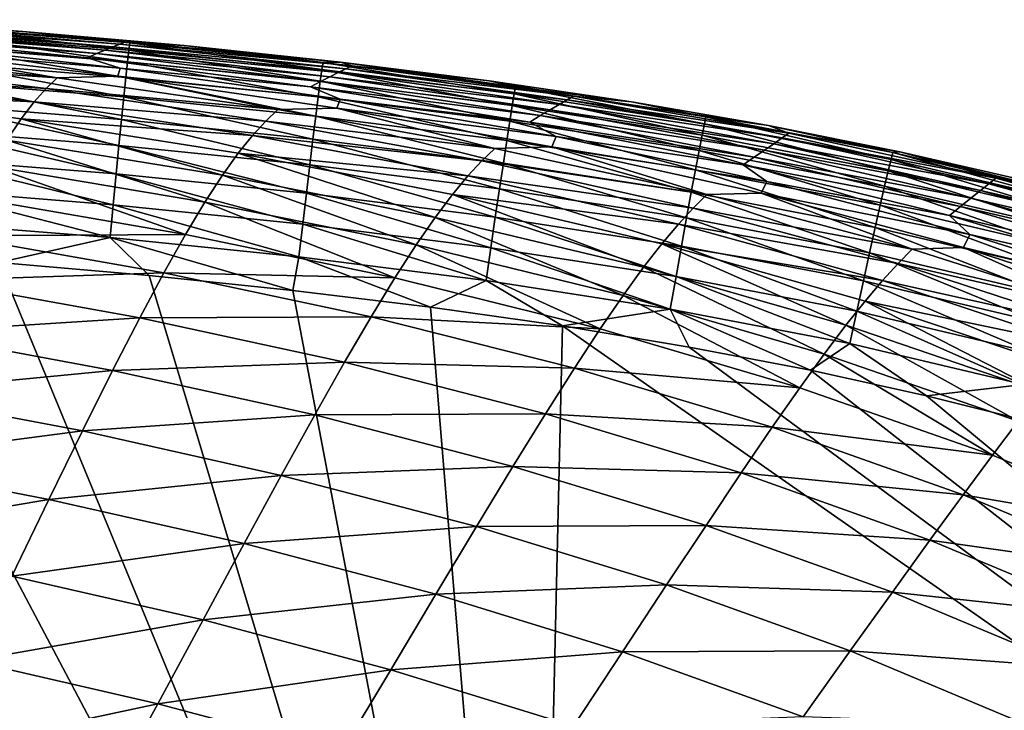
# Model space of a CAD drawing. Header units: metres. Extents: x -105 to 105, y -68 to 103.
# Tile 389 of 416: x 93 to 97, y 65 to 68. Entities that reach past the tile are written whole.
import ezdxf

# ---------------------------------------------------------------- set-up
doc = ezdxf.new("R2010")
doc.units = ezdxf.units.M
doc.layers.add('solid_FIT-BATH-150_SW0001_01', color=7, linetype='CONTINUOUS')

msp = doc.modelspace()

# ---------------------------------------------------------------- linework, layer by layer
at = {"layer": 'solid_FIT-BATH-150_SW0001_01'}
for points in [[(92.503098, 67.904037, 15.547454), (92.866714, 67.886986, 15.403625), (92.177414, 67.936684, 15.398466)], [(92.329185, 67.921181, 13.272648), (92.177414, 67.936684, 15.398466), (92.866714, 67.886986, 15.403625)], [(92.250542, 67.896873, 6.394997), (92.280685, 67.906342, 8.583758), (93.250069, 67.821022, 8.58987)], [(92.280685, 67.906342, 8.583758), (92.307381, 67.914459, 10.876024), (93.279762, 67.832573, 10.880679)], [(93.250069, 67.821022, 8.58987), (92.280685, 67.906342, 8.583758), (93.279762, 67.832573, 10.880679)], [(92.307381, 67.914459, 10.876024), (92.329185, 67.921181, 13.272648), (93.30397, 67.842178, 13.275769)], [(93.279762, 67.832573, 10.880679), (92.307381, 67.914459, 10.876024), (93.30397, 67.842178, 13.275769)], [(93.30397, 67.842178, 13.275769), (92.329185, 67.921181, 13.272648), (92.866714, 67.886986, 15.403625)], [(92.499634, 67.873428, 15.687794), (93.317413, 67.80748, 15.694158), (92.503098, 67.904037, 15.547454)], [(92.503098, 67.904037, 15.547454), (93.321518, 67.837944, 15.553744), (92.866714, 67.886986, 15.403625)], [(93.317413, 67.80748, 15.694158), (93.321518, 67.837944, 15.553744), (92.503098, 67.904037, 15.547454)], [(92.183014, 67.871201, 2.325687), (92.217804, 67.885468, 4.30913), (93.180084, 67.792442, 4.317556)], [(93.14135, 67.774208, 2.334873), (92.183014, 67.871201, 2.325687), (93.180084, 67.792442, 4.317556)], [(92.334763, 67.834969, 0.446029), (92.183014, 67.871201, 2.325687), (93.14135, 67.774208, 2.334873)], [(92.217804, 67.885468, 4.30913), (92.250542, 67.896873, 6.394997), (93.216522, 67.807777, 6.402386)], [(93.180084, 67.792442, 4.317556), (92.217804, 67.885468, 4.30913), (93.216522, 67.807777, 6.402386)], [(93.216522, 67.807777, 6.402386), (92.250542, 67.896873, 6.394997), (93.250069, 67.821022, 8.58987)], [(92.494881, 67.823929, 15.820045), (93.311684, 67.758148, 15.826485), (92.499634, 67.873428, 15.687794)], [(93.311684, 67.758148, 15.826485), (93.317413, 67.80748, 15.694158), (92.499634, 67.873428, 15.687794)], [(93.321518, 67.837944, 15.553744), (93.552917, 67.826622, 15.408901), (92.866714, 67.886986, 15.403625)], [(93.30397, 67.842178, 13.275769), (92.866714, 67.886986, 15.403625), (93.552917, 67.826622, 15.408901)], [(92.331612, 67.806656, -1.333909), (92.334763, 67.834969, 0.446029), (93.280434, 67.730103, 0.455613)], [(93.280434, 67.730103, 0.455613), (92.334763, 67.834969, 0.446029), (93.14135, 67.774208, 2.334873)], [(92.488976, 67.757057, 15.942674), (93.304466, 67.691437, 15.949192), (92.494881, 67.823929, 15.820045)], [(93.304466, 67.691437, 15.949192), (93.311684, 67.758148, 15.826485), (92.494881, 67.823929, 15.820045)], [(93.216522, 67.807777, 6.402386), (93.250069, 67.821022, 8.58987), (94.207039, 67.711922, 8.595783)], [(93.250069, 67.821022, 8.58987), (93.279762, 67.832573, 10.880679), (94.239159, 67.727371, 10.885212)], [(94.207039, 67.711922, 8.595783), (93.250069, 67.821022, 8.58987), (94.239159, 67.727371, 10.885212)], [(93.279762, 67.832573, 10.880679), (93.30397, 67.842178, 13.275769), (94.265305, 67.740234, 13.278863)], [(94.239159, 67.727371, 10.885212), (93.279762, 67.832573, 10.880679), (94.265305, 67.740234, 13.278863)], [(93.30397, 67.842178, 13.275769), (93.552917, 67.826622, 15.408901), (94.215858, 67.75634, 15.414175)], [(94.265305, 67.740234, 13.278863), (93.30397, 67.842178, 13.275769), (94.215858, 67.75634, 15.414175)], [(93.317413, 67.80748, 15.694158), (94.137428, 67.724274, 15.70082), (93.321518, 67.837944, 15.553744)], [(93.321518, 67.837944, 15.553744), (94.142273, 67.754547, 15.560319), (93.552917, 67.826622, 15.408901)], [(94.137428, 67.724274, 15.70082), (94.142273, 67.754547, 15.560319), (93.321518, 67.837944, 15.553744)], [(94.142273, 67.754547, 15.560319), (94.215858, 67.75634, 15.414175), (93.552917, 67.826622, 15.408901)], [(92.026077, 67.756508, -4.597645), (92.068367, 67.797676, -3.016112), (93.013535, 67.689392, -3.006423)], [(93.013535, 67.689392, -3.006423), (92.068367, 67.797676, -3.016112), (92.331612, 67.806656, -1.333909)], [(93.271439, 67.697159, -1.324132), (92.331612, 67.806656, -1.333909), (93.280434, 67.730103, 0.455613)], [(93.013535, 67.689392, -3.006423), (92.331612, 67.806656, -1.333909), (93.271439, 67.697159, -1.324132)], [(93.14135, 67.774208, 2.334873), (93.180084, 67.792442, 4.317556), (94.131256, 67.674629, 4.325783)], [(94.089287, 67.651894, 2.343948), (93.14135, 67.774208, 2.334873), (94.131256, 67.674629, 4.325783)], [(93.280434, 67.730103, 0.455613), (93.14135, 67.774208, 2.334873), (94.089287, 67.651894, 2.343948)], [(93.180084, 67.792442, 4.317556), (93.216522, 67.807777, 6.402386), (94.170723, 67.69442, 6.409547)], [(94.131256, 67.674629, 4.325783), (93.180084, 67.792442, 4.317556), (94.170723, 67.69442, 6.409547)], [(94.170723, 67.69442, 6.409547), (93.216522, 67.807777, 6.402386), (94.207039, 67.711922, 8.595783)], [(93.311684, 67.758148, 15.826485), (94.130524, 67.675148, 15.833239), (93.317413, 67.80748, 15.694158)], [(94.130524, 67.675148, 15.833239), (94.137428, 67.724274, 15.70082), (93.317413, 67.80748, 15.694158)], [(91.98056, 67.702759, -6.083348), (92.026077, 67.756508, -4.597645), (92.966232, 67.644783, -4.588316)], [(92.966232, 67.644783, -4.588316), (92.026077, 67.756508, -4.597645), (93.013535, 67.689392, -3.006423)], [(92.482033, 67.674309, 16.054148), (93.295906, 67.608864, 16.060745), (92.488976, 67.757057, 15.942674)], [(93.295906, 67.608864, 16.060745), (93.304466, 67.691437, 15.949192), (92.488976, 67.757057, 15.942674)], [(93.304466, 67.691437, 15.949192), (94.121742, 67.608665, 15.956038), (93.311684, 67.758148, 15.826485)], [(94.121742, 67.608665, 15.956038), (94.130524, 67.675148, 15.833239), (93.311684, 67.758148, 15.826485)], [(94.137428, 67.724274, 15.70082), (94.954041, 67.621002, 15.707792), (94.142273, 67.754547, 15.560319)], [(94.142273, 67.754547, 15.560319), (94.959763, 67.651039, 15.567188), (94.215858, 67.75634, 15.414175)], [(94.954041, 67.621002, 15.707792), (94.959763, 67.651039, 15.567188), (94.142273, 67.754547, 15.560319)], [(94.959763, 67.651039, 15.567188), (94.846962, 67.676804, 15.419385), (94.215858, 67.75634, 15.414175)], [(94.265305, 67.740234, 13.278863), (94.215858, 67.75634, 15.414175), (94.846962, 67.676804, 15.419385)], [(94.239159, 67.727371, 10.885212), (94.265305, 67.740234, 13.278863), (95.206161, 67.612015, 13.281913)], [(95.206161, 67.612015, 13.281913), (94.265305, 67.740234, 13.278863), (94.846962, 67.676804, 15.419385)], [(91.931145, 67.633644, -7.475783), (91.98056, 67.702759, -6.083348), (92.915237, 67.58773, -6.074562)], [(92.915237, 67.58773, -6.074562), (91.98056, 67.702759, -6.083348), (92.966232, 67.644783, -4.588316)], [(92.966232, 67.644783, -4.588316), (93.013535, 67.689392, -3.006423), (93.950424, 67.554298, -2.996291)], [(93.950424, 67.554298, -2.996291), (93.013535, 67.689392, -3.006423), (93.271439, 67.697159, -1.324132)], [(93.271439, 67.697159, -1.324132), (93.280434, 67.730103, 0.455613), (94.215256, 67.599266, 0.465214)], [(94.200912, 67.561195, -1.314157), (93.271439, 67.697159, -1.324132), (94.215256, 67.599266, 0.465214)], [(93.950424, 67.554298, -2.996291), (93.271439, 67.697159, -1.324132), (94.200912, 67.561195, -1.314157)], [(94.215256, 67.599266, 0.465214), (93.280434, 67.730103, 0.455613), (94.089287, 67.651894, 2.343948)], [(93.295906, 67.608864, 16.060745), (94.111267, 67.526329, 16.06768), (93.304466, 67.691437, 15.949192)], [(94.111267, 67.526329, 16.06768), (94.121742, 67.608665, 15.956038), (93.304466, 67.691437, 15.949192)], [(94.130524, 67.675148, 15.833239), (94.945755, 67.572151, 15.840316), (94.137428, 67.724274, 15.70082)], [(94.131256, 67.674629, 4.325783), (94.170723, 67.69442, 6.409547), (95.106194, 67.553719, 6.416446)], [(94.945755, 67.572151, 15.840316), (94.954041, 67.621002, 15.707792), (94.137428, 67.724274, 15.70082)], [(94.170723, 67.69442, 6.409547), (94.207039, 67.711922, 8.595783), (95.144615, 67.575897, 8.601471)], [(95.106194, 67.553719, 6.416446), (94.170723, 67.69442, 6.409547), (95.144615, 67.575897, 8.601471)], [(94.207039, 67.711922, 8.595783), (94.239159, 67.727371, 10.885212), (95.178574, 67.595596, 10.889602)], [(95.144615, 67.575897, 8.601471), (94.207039, 67.711922, 8.595783), (95.178574, 67.595596, 10.889602)], [(95.178574, 67.595596, 10.889602), (94.239159, 67.727371, 10.885212), (95.206161, 67.612015, 13.281913)], [(92.474182, 67.577194, 16.152937), (93.286171, 67.511925, 16.159609), (92.482033, 67.674309, 16.054148)], [(93.286171, 67.511925, 16.159609), (93.295906, 67.608864, 16.060745), (92.482033, 67.674309, 16.054148)], [(94.089287, 67.651894, 2.343948), (94.131256, 67.674629, 4.325783), (95.064423, 67.529053, 4.333766)], [(95.019958, 67.501381, 2.352854), (94.089287, 67.651894, 2.343948), (95.064423, 67.529053, 4.333766)], [(94.215256, 67.599266, 0.465214), (94.089287, 67.651894, 2.343948), (95.019958, 67.501381, 2.352854)], [(94.121742, 67.608665, 15.956038), (94.93512, 67.505966, 15.963221), (94.130524, 67.675148, 15.833239)], [(94.93512, 67.505966, 15.963221), (94.945755, 67.572151, 15.840316), (94.130524, 67.675148, 15.833239)], [(95.064423, 67.529053, 4.333766), (94.131256, 67.674629, 4.325783), (95.106194, 67.553719, 6.416446)], [(94.959763, 67.651039, 15.567188), (95.452011, 67.587196, 15.424581), (94.846962, 67.676804, 15.419385)], [(95.206161, 67.612015, 13.281913), (94.846962, 67.676804, 15.419385), (95.452011, 67.587196, 15.424581)], [(94.954041, 67.621002, 15.707792), (95.761536, 67.494774, 15.715088), (94.959763, 67.651039, 15.567188)], [(94.959763, 67.651039, 15.567188), (95.76828, 67.524506, 15.574368), (95.452011, 67.587196, 15.424581)], [(95.761536, 67.494774, 15.715088), (95.76828, 67.524506, 15.574368), (94.959763, 67.651039, 15.567188)], [(92.859734, 67.515434, -7.467664), (91.931145, 67.633644, -7.475783), (92.915237, 67.58773, -6.074562)], [(92.798927, 67.42511, -8.770124), (91.931145, 67.633644, -7.475783), (92.859734, 67.515434, -7.467664)], [(92.915237, 67.58773, -6.074562), (92.966232, 67.644783, -4.588316), (93.898804, 67.505836, -4.578286)], [(93.898804, 67.505836, -4.578286), (92.966232, 67.644783, -4.588316), (93.950424, 67.554298, -2.996291)], [(93.286171, 67.511925, 16.159609), (94.099289, 67.429642, 16.16663), (93.295906, 67.608864, 16.060745)], [(94.099289, 67.429642, 16.16663), (94.111267, 67.526329, 16.06768), (93.295906, 67.608864, 16.060745)], [(94.111267, 67.526329, 16.06768), (94.922379, 67.423965, 16.074965), (94.121742, 67.608665, 15.956038)], [(94.922379, 67.423965, 16.074965), (94.93512, 67.505966, 15.963221), (94.121742, 67.608665, 15.956038)], [(94.945755, 67.572151, 15.840316), (95.751617, 67.446274, 15.847732), (94.954041, 67.621002, 15.707792)], [(95.751617, 67.446274, 15.847732), (95.761536, 67.494774, 15.715088), (94.954041, 67.621002, 15.707792)], [(95.178574, 67.595596, 10.889602), (95.206161, 67.612015, 13.281913), (96.119591, 67.454178, 13.284899)], [(95.206161, 67.612015, 13.281913), (95.452011, 67.587196, 15.424581), (96.03331, 67.486893, 15.429796)], [(96.119591, 67.454178, 13.284899), (95.206161, 67.612015, 13.281913), (96.03331, 67.486893, 15.429796)], [(92.46553, 67.467209, 16.237509), (93.275398, 67.402115, 16.244249), (92.474182, 67.577194, 16.152937)], [(93.275398, 67.402115, 16.244249), (93.286171, 67.511925, 16.159609), (92.474182, 67.577194, 16.152937)], [(92.859734, 67.515434, -7.467664), (92.915237, 67.58773, -6.074562), (93.842972, 67.445152, -6.064773)], [(93.842972, 67.445152, -6.064773), (92.915237, 67.58773, -6.074562), (93.898804, 67.505836, -4.578286)], [(94.200912, 67.561195, -1.314157), (94.215256, 67.599266, 0.465214), (95.132622, 67.439728, 0.474767)], [(95.132622, 67.439728, 0.474767), (94.215256, 67.599266, 0.465214), (95.019958, 67.501381, 2.352854)], [(94.93512, 67.505966, 15.963221), (95.738808, 67.380508, 15.970754), (94.945755, 67.572151, 15.840316)], [(95.738808, 67.380508, 15.970754), (95.751617, 67.446274, 15.847732), (94.945755, 67.572151, 15.840316)], [(95.106194, 67.553719, 6.416446), (95.144615, 67.575897, 8.601471), (96.055908, 67.409775, 8.606907)], [(95.144615, 67.575897, 8.601471), (95.178574, 67.595596, 10.889602), (96.091072, 67.43399, 10.893826)], [(96.055908, 67.409775, 8.606907), (95.144615, 67.575897, 8.601471), (96.091072, 67.43399, 10.893826)], [(96.091072, 67.43399, 10.893826), (95.178574, 67.595596, 10.889602), (96.119591, 67.454178, 13.284899)], [(95.76828, 67.524506, 15.574368), (96.03331, 67.486893, 15.429796), (95.452011, 67.587196, 15.424581)], [(93.898804, 67.505836, -4.578286), (93.950424, 67.554298, -2.996291), (94.872307, 67.389786, -2.985803)], [(94.872307, 67.389786, -2.985803), (93.950424, 67.554298, -2.996291), (94.200912, 67.561195, -1.314157)], [(94.099289, 67.429642, 16.16663), (94.907745, 67.327629, 16.174009), (94.111267, 67.526329, 16.06768)], [(94.907745, 67.327629, 16.174009), (94.922379, 67.423965, 16.074965), (94.111267, 67.526329, 16.06768)], [(95.113487, 67.396133, -1.304061), (94.200912, 67.561195, -1.314157), (95.132622, 67.439728, 0.474767)], [(94.872307, 67.389786, -2.985803), (94.200912, 67.561195, -1.314157), (95.113487, 67.396133, -1.304061)], [(95.019958, 67.501381, 2.352854), (95.064423, 67.529053, 4.333766), (95.972771, 67.352745, 4.341461)], [(95.064423, 67.529053, 4.333766), (95.106194, 67.553719, 6.416446), (96.01609, 67.382629, 6.423048)], [(95.972771, 67.352745, 4.341461), (95.064423, 67.529053, 4.333766), (96.01609, 67.382629, 6.423048)], [(96.01609, 67.382629, 6.423048), (95.106194, 67.553719, 6.416446), (96.055908, 67.409775, 8.606907)], [(95.761536, 67.494774, 15.715088), (96.553902, 67.342468, 15.722724), (95.76828, 67.524506, 15.574368)], [(95.76828, 67.524506, 15.574368), (96.561844, 67.371819, 15.581873), (96.03331, 67.486893, 15.429796)], [(96.553902, 67.342468, 15.722724), (96.561844, 67.371819, 15.581873), (95.76828, 67.524506, 15.574368)], [(93.714928, 67.275925, -8.760986), (92.798927, 67.42511, -8.770124), (92.859734, 67.515434, -7.467664)], [(93.78199, 67.369453, -7.458193), (92.859734, 67.515434, -7.467664), (93.842972, 67.445152, -6.064773)], [(93.714928, 67.275925, -8.760986), (92.859734, 67.515434, -7.467664), (93.78199, 67.369453, -7.458193)], [(93.275398, 67.402115, 16.244249), (94.085999, 67.320091, 16.251347), (93.286171, 67.511925, 16.159609)], [(94.085999, 67.320091, 16.251347), (94.099289, 67.429642, 16.16663), (93.286171, 67.511925, 16.159609)], [(93.842972, 67.445152, -6.064773), (93.898804, 67.505836, -4.578286), (94.817078, 67.337151, -4.567643)], [(94.817078, 67.337151, -4.567643), (93.898804, 67.505836, -4.578286), (94.872307, 67.389786, -2.985803)], [(94.922379, 67.423965, 16.074965), (95.723373, 67.298958, 16.082611), (94.93512, 67.505966, 15.963221)], [(95.723373, 67.298958, 16.082611), (95.738808, 67.380508, 15.970754), (94.93512, 67.505966, 15.963221)], [(95.926598, 67.319801, 2.361535), (95.019958, 67.501381, 2.352854), (95.972771, 67.352745, 4.341461)], [(95.132622, 67.439728, 0.474767), (95.019958, 67.501381, 2.352854), (95.926598, 67.319801, 2.361535)], [(95.751617, 67.446274, 15.847732), (96.542076, 67.294456, 15.855499), (95.761536, 67.494774, 15.715088)], [(96.542076, 67.294456, 15.855499), (96.553902, 67.342468, 15.722724), (95.761536, 67.494774, 15.715088)], [(96.561844, 67.371819, 15.581873), (96.590744, 67.375572, 15.435036), (96.03331, 67.486893, 15.429796)], [(96.119591, 67.454178, 13.284899), (96.03331, 67.486893, 15.429796), (96.590744, 67.375572, 15.435036)], [(92.456207, 67.345863, 16.30633), (93.263748, 67.280952, 16.313131), (92.46553, 67.467209, 16.237509)], [(93.263748, 67.280952, 16.313131), (93.275398, 67.402115, 16.244249), (92.46553, 67.467209, 16.237509)], [(93.78199, 67.369453, -7.458193), (93.842972, 67.445152, -6.064773), (94.757095, 67.272583, -6.054076)], [(94.757095, 67.272583, -6.054076), (93.842972, 67.445152, -6.064773), (94.817078, 67.337151, -4.567643)], [(95.113487, 67.396133, -1.304061), (95.132622, 67.439728, 0.474767), (96.025925, 67.248779, 0.484204)], [(96.025925, 67.248779, 0.484204), (95.132622, 67.439728, 0.474767), (95.926598, 67.319801, 2.361535)], [(95.738808, 67.380508, 15.970754), (96.526711, 67.229263, 15.97865), (95.751617, 67.446274, 15.847732)], [(96.526711, 67.229263, 15.97865), (96.542076, 67.294456, 15.855499), (95.751617, 67.446274, 15.847732)], [(96.091072, 67.43399, 10.893826), (96.119591, 67.454178, 13.284899), (96.998665, 67.26339, 13.287804)], [(96.998665, 67.26339, 13.287804), (96.119591, 67.454178, 13.284899), (96.590744, 67.375572, 15.435036)], [(93.640793, 67.161789, -9.975582), (92.731972, 67.313957, -9.984434), (92.798927, 67.42511, -8.770124)], [(93.640793, 67.161789, -9.975582), (92.798927, 67.42511, -8.770124), (93.714928, 67.275925, -8.760986)], [(93.263748, 67.280952, 16.313131), (94.071564, 67.199196, 16.320297), (93.275398, 67.402115, 16.244249)], [(94.071564, 67.199196, 16.320297), (94.085999, 67.320091, 16.251347), (93.275398, 67.402115, 16.244249)], [(94.085999, 67.320091, 16.251347), (94.891449, 67.21846, 16.258812), (94.099289, 67.429642, 16.16663)], [(94.891449, 67.21846, 16.258812), (94.907745, 67.327629, 16.174009), (94.099289, 67.429642, 16.16663)], [(94.907745, 67.327629, 16.174009), (95.705605, 67.203125, 16.181757), (94.922379, 67.423965, 16.074965)], [(95.705605, 67.203125, 16.181757), (95.723373, 67.298958, 16.082611), (94.922379, 67.423965, 16.074965)], [(96.01609, 67.382629, 6.423048), (96.055908, 67.409775, 8.606907), (96.934036, 67.210388, 8.612066)], [(96.055908, 67.409775, 8.606907), (96.091072, 67.43399, 10.893826), (96.969749, 67.239296, 10.897865)], [(96.934036, 67.210388, 8.612066), (96.055908, 67.409775, 8.606907), (96.969749, 67.239296, 10.897865)], [(96.969749, 67.239296, 10.897865), (96.091072, 67.43399, 10.893826), (96.998665, 67.26339, 13.287804)], [(94.618576, 67.09655, -8.750216), (93.714928, 67.275925, -8.760986), (93.78199, 67.369453, -7.458193)], [(94.691284, 67.193314, -7.447475), (93.78199, 67.369453, -7.458193), (94.757095, 67.272583, -6.054076)], [(94.618576, 67.09655, -8.750216), (93.78199, 67.369453, -7.458193), (94.691284, 67.193314, -7.447475)], [(94.817078, 67.337151, -4.567643), (94.872307, 67.389786, -2.985803), (95.772499, 67.193245, -2.975042)], [(95.772499, 67.193245, -2.975042), (94.872307, 67.389786, -2.985803), (95.113487, 67.396133, -1.304061)], [(96.002647, 67.199356, -1.293918), (95.113487, 67.396133, -1.304061), (96.025925, 67.248779, 0.484204)], [(95.772499, 67.193245, -2.975042), (95.113487, 67.396133, -1.304061), (96.002647, 67.199356, -1.293918)], [(95.723373, 67.298958, 16.082611), (96.508133, 67.148369, 16.090628), (95.738808, 67.380508, 15.970754)], [(96.508133, 67.148369, 16.090628), (96.526711, 67.229263, 15.97865), (95.738808, 67.380508, 15.970754)], [(95.972771, 67.352745, 4.341461), (96.01609, 67.382629, 6.423048), (96.893562, 67.178062, 6.429319)], [(96.893562, 67.178062, 6.429319), (96.01609, 67.382629, 6.423048), (96.934036, 67.210388, 8.612066)], [(96.553902, 67.342468, 15.722724), (97.325256, 67.160934, 15.730721), (96.561844, 67.371819, 15.581873)], [(96.561844, 67.371819, 15.581873), (97.334587, 67.189789, 15.589726), (96.590744, 67.375572, 15.435036)], [(97.325256, 67.160934, 15.730721), (97.334587, 67.189789, 15.589726), (96.561844, 67.371819, 15.581873)], [(97.334587, 67.189789, 15.589726), (97.12252, 67.253349, 15.440289), (96.590744, 67.375572, 15.435036)], [(96.998665, 67.26339, 13.287804), (96.590744, 67.375572, 15.435036), (97.12252, 67.253349, 15.440289)], [(92.446335, 67.214668, 16.357868), (93.251366, 67.149925, 16.364721), (92.456207, 67.345863, 16.30633)], [(93.251366, 67.149925, 16.364721), (93.263748, 67.280952, 16.313131), (92.456207, 67.345863, 16.30633)], [(93.558388, 67.024376, -11.104373), (92.657806, 67.17926, -11.113031), (92.731972, 67.313957, -9.984434)], [(93.558388, 67.024376, -11.104373), (92.731972, 67.313957, -9.984434), (93.640793, 67.161789, -9.975582)], [(94.071564, 67.199196, 16.320297), (94.873726, 67.097954, 16.327833), (94.085999, 67.320091, 16.251347)], [(94.873726, 67.097954, 16.327833), (94.891449, 67.21846, 16.258812), (94.085999, 67.320091, 16.251347)], [(94.757095, 67.272583, -6.054076), (94.817078, 67.337151, -4.567643), (95.714401, 67.136185, -4.556479)], [(95.714401, 67.136185, -4.556479), (94.817078, 67.337151, -4.567643), (95.772499, 67.193245, -2.975042)], [(94.891449, 67.21846, 16.258812), (95.685776, 67.09449, 16.266651), (94.907745, 67.327629, 16.174009)], [(95.685776, 67.09449, 16.266651), (95.705605, 67.203125, 16.181757), (94.907745, 67.327629, 16.174009)], [(95.926598, 67.319801, 2.361535), (95.972771, 67.352745, 4.341461), (96.84948, 67.142738, 4.348823)], [(96.802414, 67.104279, 2.369936), (95.926598, 67.319801, 2.361535), (96.84948, 67.142738, 4.348823)], [(96.025925, 67.248779, 0.484204), (95.926598, 67.319801, 2.361535), (96.802414, 67.104279, 2.369936)], [(96.84948, 67.142738, 4.348823), (95.972771, 67.352745, 4.341461), (96.893562, 67.178062, 6.429319)], [(96.542076, 67.294456, 15.855499), (97.311226, 67.113571, 15.863638), (96.553902, 67.342468, 15.722724)], [(97.311226, 67.113571, 15.863638), (97.325256, 67.160934, 15.730721), (96.553902, 67.342468, 15.722724)], [(93.251366, 67.149925, 16.364721), (94.05619, 67.068443, 16.371941), (93.263748, 67.280952, 16.313131)], [(94.05619, 67.068443, 16.371941), (94.071564, 67.199196, 16.320297), (93.263748, 67.280952, 16.313131)], [(94.537834, 66.979538, -9.964668), (93.640793, 67.161789, -9.975582), (93.714928, 67.275925, -8.760986)], [(94.537834, 66.979538, -9.964668), (93.714928, 67.275925, -8.760986), (94.618576, 67.09655, -8.750216)], [(94.691284, 67.193314, -7.447475), (94.757095, 67.272583, -6.054076), (95.650993, 67.067574, -6.042569)], [(95.650993, 67.067574, -6.042569), (94.757095, 67.272583, -6.054076), (95.714401, 67.136185, -4.556479)], [(95.705605, 67.203125, 16.181757), (96.486679, 67.053253, 16.189884), (95.723373, 67.298958, 16.082611)], [(96.486679, 67.053253, 16.189884), (96.508133, 67.148369, 16.090628), (95.723373, 67.298958, 16.082611)], [(96.526711, 67.229263, 15.97865), (97.292877, 67.049171, 15.986925), (96.542076, 67.294456, 15.855499)], [(97.292877, 67.049171, 15.986925), (97.311226, 67.113571, 15.863638), (96.542076, 67.294456, 15.855499)], [(96.002647, 67.199356, -1.293918), (96.025925, 67.248779, 0.484204), (96.888611, 67.023705, 0.49346)], [(96.888611, 67.023705, 0.49346), (96.025925, 67.248779, 0.484204), (96.802414, 67.104279, 2.369936)], [(96.934036, 67.210388, 8.612066), (96.969749, 67.239296, 10.897865), (97.808754, 67.008408, 10.901702)], [(96.969749, 67.239296, 10.897865), (96.998665, 67.26339, 13.287804), (97.837524, 67.036453, 13.290612)], [(97.808754, 67.008408, 10.901702), (96.969749, 67.239296, 10.897865), (97.837524, 67.036453, 13.290612)], [(96.998665, 67.26339, 13.287804), (97.12252, 67.253349, 15.440289), (97.628891, 67.120178, 15.44556)], [(97.837524, 67.036453, 13.290612), (96.998665, 67.26339, 13.287804), (97.628891, 67.120178, 15.44556)], [(92.446335, 67.214668, 16.357868), (92.436028, 67.075111, 16.390593), (93.238396, 67.010551, 16.397484)], [(92.446335, 67.214668, 16.357868), (93.238396, 67.010551, 16.397484), (93.251366, 67.149925, 16.364721)], [(94.05619, 67.068443, 16.371941), (94.854797, 66.967606, 16.379532), (94.071564, 67.199196, 16.320297)], [(94.854797, 66.967606, 16.379532), (94.873726, 67.097954, 16.327833), (94.071564, 67.199196, 16.320297)], [(95.503342, 66.884705, -8.73794), (94.618576, 67.09655, -8.750216), (94.691284, 67.193314, -7.447475)], [(95.581047, 66.984657, -7.43562), (94.691284, 67.193314, -7.447475), (95.650993, 67.067574, -6.042569)], [(95.503342, 66.884705, -8.73794), (94.691284, 67.193314, -7.447475), (95.581047, 66.984657, -7.43562)], [(94.873726, 67.097954, 16.327833), (95.664154, 66.974548, 16.335747), (94.891449, 67.21846, 16.258812)], [(95.664154, 66.974548, 16.335747), (95.685776, 67.09449, 16.266651), (94.891449, 67.21846, 16.258812)], [(95.685776, 67.09449, 16.266651), (96.462685, 66.945404, 16.27487), (95.705605, 67.203125, 16.181757)], [(96.462685, 66.945404, 16.27487), (96.486679, 67.053253, 16.189884), (95.705605, 67.203125, 16.181757)], [(95.714401, 67.136185, -4.556479), (95.772499, 67.193245, -2.975042), (96.644325, 66.962067, -2.964094)], [(96.644325, 66.962067, -2.964094), (95.772499, 67.193245, -2.975042), (96.002647, 67.199356, -1.293918)], [(96.861877, 66.968262, -1.283807), (96.002647, 67.199356, -1.293918), (96.888611, 67.023705, 0.49346)], [(96.644325, 66.962067, -2.964094), (96.002647, 67.199356, -1.293918), (96.861877, 66.968262, -1.283807)], [(96.508133, 67.148369, 16.090628), (97.27063, 66.969193, 16.09903), (96.526711, 67.229263, 15.97865)], [(97.27063, 66.969193, 16.09903), (97.292877, 67.049171, 15.986925), (96.526711, 67.229263, 15.97865)], [(96.893562, 67.178062, 6.429319), (96.934036, 67.210388, 8.612066), (97.773155, 66.974739, 8.616927)], [(97.773155, 66.974739, 8.616927), (96.934036, 67.210388, 8.612066), (97.808754, 67.008408, 10.901702)], [(92.575294, 67.018295, -12.158342), (92.657806, 67.17926, -11.113031), (93.558388, 67.024376, -11.104373)], [(93.251366, 67.149925, 16.364721), (93.238396, 67.010551, 16.397484), (94.040054, 66.929344, 16.404739)], [(93.251366, 67.149925, 16.364721), (94.040054, 66.929344, 16.404739), (94.05619, 67.068443, 16.371941)], [(94.447708, 66.839653, -11.093192), (93.558388, 67.024376, -11.104373), (93.640793, 67.161789, -9.975582)], [(94.447708, 66.839653, -11.093192), (93.640793, 67.161789, -9.975582), (94.537834, 66.979538, -9.964668)], [(96.486679, 67.053253, 16.189884), (97.244881, 66.875107, 16.198397), (96.508133, 67.148369, 16.090628)], [(97.244881, 66.875107, 16.198397), (97.27063, 66.969193, 16.09903), (96.508133, 67.148369, 16.090628)], [(96.84948, 67.142738, 4.348823), (96.893562, 67.178062, 6.429319), (97.732765, 66.937141, 6.435234)], [(97.732765, 66.937141, 6.435234), (96.893562, 67.178062, 6.429319), (97.773155, 66.974739, 8.616927)], [(95.650993, 67.067574, -6.042569), (95.714401, 67.136185, -4.556479), (96.584137, 66.900421, -4.544886)], [(96.584137, 66.900421, -4.544886), (95.714401, 67.136185, -4.556479), (96.644325, 66.962067, -2.964094)], [(96.802414, 67.104279, 2.369936), (96.84948, 67.142738, 4.348823), (97.688721, 66.896255, 4.355815)], [(97.641594, 66.852135, 2.378008), (96.802414, 67.104279, 2.369936), (97.688721, 66.896255, 4.355815)], [(96.888611, 67.023705, 0.49346), (96.802414, 67.104279, 2.369936), (97.641594, 66.852135, 2.378008)], [(97.688721, 66.896255, 4.355815), (96.84948, 67.142738, 4.348823), (97.732765, 66.937141, 6.435234)], [(87.417076, 61.410976, 16.429522), (95.036903, 61.398209, 16.499418), (87.791061, 67.090935, 16.36808)], [(95.036903, 61.398209, 16.499418), (88.483688, 67.083801, 16.372845), (87.791061, 67.090935, 16.36808)], [(95.036903, 61.398209, 16.499418), (89.193069, 67.070999, 16.377872), (88.483688, 67.083801, 16.372845)], [(95.036903, 61.398209, 16.499418), (89.925262, 67.0513, 16.38323), (89.193069, 67.070999, 16.377872)], [(93.238396, 67.010551, 16.397484), (92.436028, 67.075111, 16.390593), (92.765099, 66.905388, 16.405838)], [(94.05619, 67.068443, 16.371941), (94.040054, 66.929344, 16.404739), (94.834885, 66.828911, 16.412367)], [(94.05619, 67.068443, 16.371941), (94.834885, 66.828911, 16.412367), (94.854797, 66.967606, 16.379532)], [(95.416611, 66.764992, -9.951841), (94.537834, 66.979538, -9.964668), (94.618576, 67.09655, -8.750216)], [(95.416611, 66.764992, -9.951841), (94.618576, 67.09655, -8.750216), (95.503342, 66.884705, -8.73794)], [(94.854797, 66.967606, 16.379532), (95.641022, 66.844788, 16.387499), (94.873726, 67.097954, 16.327833)], [(95.641022, 66.844788, 16.387499), (95.664154, 66.974548, 16.335747), (94.873726, 67.097954, 16.327833)], [(95.581047, 66.984657, -7.43562), (95.650993, 67.067574, -6.042569), (96.518059, 66.827675, -6.030351)], [(96.518059, 66.827675, -6.030351), (95.650993, 67.067574, -6.042569), (96.584137, 66.900421, -4.544886)], [(95.664154, 66.974548, 16.335747), (96.436485, 66.826302, 16.34404), (95.685776, 67.09449, 16.266651)], [(96.436485, 66.826302, 16.34404), (96.462685, 66.945404, 16.27487), (95.685776, 67.09449, 16.266651)], [(95.036903, 61.398209, 16.499418), (90.677856, 67.025764, 16.388901), (89.925262, 67.0513, 16.38323)], [(95.036903, 61.398209, 16.499418), (91.410355, 66.993103, 16.394621), (90.677856, 67.025764, 16.388901)], [(93.466431, 66.861015, -12.149741), (92.575294, 67.018295, -12.158342), (93.558388, 67.024376, -11.104373)], [(93.466431, 66.861015, -12.149741), (93.558388, 67.024376, -11.104373), (94.447708, 66.839653, -11.093192)], [(96.462685, 66.945404, 16.27487), (97.216034, 66.768387, 16.283476), (96.486679, 67.053253, 16.189884)], [(97.216034, 66.768387, 16.283476), (97.244881, 66.875107, 16.198397), (96.486679, 67.053253, 16.189884)], [(96.861877, 66.968262, -1.283807), (96.888611, 67.023705, 0.49346), (97.715317, 66.762077, 0.502477)], [(97.715317, 66.762077, 0.502477), (96.888611, 67.023705, 0.49346), (97.641594, 66.852135, 2.378008)], [(95.036903, 61.398209, 16.499418), (92.100853, 66.952835, 16.400232), (91.410355, 66.993103, 16.394621)], [(92.483307, 66.828362, -13.122793), (92.575294, 67.018295, -12.158342), (93.466431, 66.861015, -12.149741)], [(93.238396, 67.010551, 16.397484), (92.765099, 66.905388, 16.405838), (93.403191, 66.850029, 16.411446)], [(93.238396, 67.010551, 16.397484), (93.403191, 66.850029, 16.411446), (94.014114, 66.786552, 16.417046)], [(94.040054, 66.929344, 16.404739), (93.238396, 67.010551, 16.397484), (94.014114, 66.786552, 16.417046)], [(95.319344, 66.622986, -11.079668), (94.447708, 66.839653, -11.093192), (94.537834, 66.979538, -9.964668)], [(95.319344, 66.622986, -11.079668), (94.537834, 66.979538, -9.964668), (95.416611, 66.764992, -9.951841)], [(96.362709, 66.6381, -8.724279), (95.503342, 66.884705, -8.73794), (95.581047, 66.984657, -7.43562)], [(96.444702, 66.741127, -7.422735), (95.581047, 66.984657, -7.43562), (96.518059, 66.827675, -6.030351)], [(96.362709, 66.6381, -8.724279), (95.581047, 66.984657, -7.43562), (96.444702, 66.741127, -7.422735)], [(95.036903, 61.398209, 16.499418), (92.765099, 66.905388, 16.405838), (92.100853, 66.952835, 16.400232)], [(94.854797, 66.967606, 16.379532), (94.834885, 66.828911, 16.412367), (95.616646, 66.706711, 16.420364)], [(94.854797, 66.967606, 16.379532), (95.616646, 66.706711, 16.420364), (95.641022, 66.844788, 16.387499)], [(95.641022, 66.844788, 16.387499), (96.408409, 66.697426, 16.395842), (95.664154, 66.974548, 16.335747)], [(96.408409, 66.697426, 16.395842), (96.436485, 66.826302, 16.34404), (95.664154, 66.974548, 16.335747)], [(96.436485, 66.826302, 16.34404), (97.184479, 66.650497, 16.352715), (96.462685, 66.945404, 16.27487)], [(97.184479, 66.650497, 16.352715), (97.216034, 66.768387, 16.283476), (96.462685, 66.945404, 16.27487)], [(96.584137, 66.900421, -4.544886), (96.644325, 66.962067, -2.964094), (97.481956, 66.693886, -2.953047)], [(97.481956, 66.693886, -2.953047), (96.644325, 66.962067, -2.964094), (96.861877, 66.968262, -1.283807)], [(97.685898, 66.700539, -1.273796), (96.861877, 66.968262, -1.283807), (97.715317, 66.762077, 0.502477)], [(97.481956, 66.693886, -2.953047), (96.861877, 66.968262, -1.283807), (97.685898, 66.700539, -1.273796)], [(95.036903, 61.398209, 16.499418), (93.403191, 66.850029, 16.411446), (92.765099, 66.905388, 16.405838)], [(94.040054, 66.929344, 16.404739), (94.014114, 66.786552, 16.417046), (94.598137, 66.71524, 16.422632)], [(94.834885, 66.828911, 16.412367), (94.040054, 66.929344, 16.404739), (94.598137, 66.71524, 16.422632)], [(96.518059, 66.827675, -6.030351), (96.584137, 66.900421, -4.544886), (97.420464, 66.627602, -4.532961)], [(97.420464, 66.627602, -4.532961), (96.584137, 66.900421, -4.544886), (97.481956, 66.693886, -2.953047)], [(93.363647, 66.669052, -13.114072), (92.483307, 66.828362, -13.122793), (93.466431, 66.861015, -12.149741)], [(93.363647, 66.669052, -13.114072), (93.466431, 66.861015, -12.149741), (94.346779, 66.674324, -12.138145)], [(94.346779, 66.674324, -12.138145), (93.466431, 66.861015, -12.149741), (94.447708, 66.839653, -11.093192)], [(96.270645, 66.515945, -9.937248), (95.416611, 66.764992, -9.951841), (95.503342, 66.884705, -8.73794)], [(96.270645, 66.515945, -9.937248), (95.503342, 66.884705, -8.73794), (96.362709, 66.6381, -8.724279)], [(92.380699, 66.606743, -14.008804), (92.483307, 66.828362, -13.122793), (93.363647, 66.669052, -13.114072)], [(95.036903, 61.398209, 16.499418), (94.014114, 66.786552, 16.417046), (93.403191, 66.850029, 16.411446)], [(94.346779, 66.674324, -12.138145), (94.447708, 66.839653, -11.093192), (95.319344, 66.622986, -11.079668)], [(94.834885, 66.828911, 16.412367), (94.598137, 66.71524, 16.422632), (95.158379, 66.635063, 16.428244)], [(95.616646, 66.706711, 16.420364), (94.834885, 66.828911, 16.412367), (95.158379, 66.635063, 16.428244)], [(95.641022, 66.844788, 16.387499), (95.616646, 66.706711, 16.420364), (96.378792, 66.560257, 16.42873)], [(95.641022, 66.844788, 16.387499), (96.378792, 66.560257, 16.42873), (96.408409, 66.697426, 16.395842)], [(96.408409, 66.697426, 16.395842), (97.150635, 66.522911, 16.404558), (96.436485, 66.826302, 16.34404)], [(97.150635, 66.522911, 16.404558), (97.184479, 66.650497, 16.352715), (96.436485, 66.826302, 16.34404)], [(96.444702, 66.741127, -7.422735), (96.518059, 66.827675, -6.030351), (97.35247, 66.550713, -6.017533)], [(97.35247, 66.550713, -6.017533), (96.518059, 66.827675, -6.030351), (97.420464, 66.627602, -4.532961)], [(95.036903, 61.398209, 16.499418), (94.598137, 66.71524, 16.422632), (94.014114, 66.786552, 16.417046)], [(96.166893, 66.372238, -11.063979), (95.319344, 66.622986, -11.079668), (95.416611, 66.764992, -9.951841)], [(96.166893, 66.372238, -11.063979), (95.416611, 66.764992, -9.951841), (96.270645, 66.515945, -9.937248)], [(97.19088, 66.354744, -8.709388), (96.362709, 66.6381, -8.724279), (96.444702, 66.741127, -7.422735)], [(97.276451, 66.460625, -7.408948), (96.444702, 66.741127, -7.422735), (97.35247, 66.550713, -6.017533)], [(97.19088, 66.354744, -8.709388), (96.444702, 66.741127, -7.422735), (97.276451, 66.460625, -7.408948)], [(95.036903, 61.398209, 16.499418), (95.158379, 66.635063, 16.428244), (94.598137, 66.71524, 16.422632)], [(95.616646, 66.706711, 16.420364), (95.158379, 66.635063, 16.428244), (95.696823, 66.545441, 16.433899)], [(95.616646, 66.706711, 16.420364), (95.696823, 66.545441, 16.433899), (96.212257, 66.446808, 16.439579)], [(96.378792, 66.560257, 16.42873), (95.616646, 66.706711, 16.420364), (96.212257, 66.446808, 16.439579)], [(96.408409, 66.697426, 16.395842), (96.378792, 66.560257, 16.42873), (97.114883, 66.387093, 16.437456)], [(96.408409, 66.697426, 16.395842), (97.114883, 66.387093, 16.437456), (97.150635, 66.522911, 16.404558)], [(93.248756, 66.445847, -13.999742), (92.380699, 66.606743, -14.008804), (93.363647, 66.669052, -13.114072)], [(93.248756, 66.445847, -13.999742), (93.363647, 66.669052, -13.114072), (94.233627, 66.480965, -13.101885)], [(94.233627, 66.480965, -13.101885), (93.363647, 66.669052, -13.114072), (94.346779, 66.674324, -12.138145)], [(94.233627, 66.480965, -13.101885), (94.346779, 66.674324, -12.138145), (95.209991, 66.456192, -12.123769)], [(95.209991, 66.456192, -12.123769), (94.346779, 66.674324, -12.138145), (95.319344, 66.622986, -11.079668)], [(92.266403, 66.351204, -14.818229), (92.380699, 66.606743, -14.008804), (93.248756, 66.445847, -13.999742)], [(95.036903, 61.398209, 16.499418), (102.660873, 61.39254, 16.581371), (95.158379, 66.635063, 16.428244)], [(102.660873, 61.39254, 16.581371), (95.696823, 66.545441, 16.433899), (95.158379, 66.635063, 16.428244)], [(95.209991, 66.456192, -12.123769), (95.319344, 66.622986, -11.079668), (96.166893, 66.372238, -11.063979)], [(97.0942, 66.230507, -9.921071), (96.270645, 66.515945, -9.937248), (96.362709, 66.6381, -8.724279)], [(97.0942, 66.230507, -9.921071), (96.362709, 66.6381, -8.724279), (97.19088, 66.354744, -8.709388)], [(102.660873, 61.39254, 16.581371), (96.212257, 66.446808, 16.439579), (95.696823, 66.545441, 16.433899)], [(96.378792, 66.560257, 16.42873), (96.212257, 66.446808, 16.439579), (96.705032, 66.338745, 16.445293)], [(97.114883, 66.387093, 16.437456), (96.378792, 66.560257, 16.42873), (96.705032, 66.338745, 16.445293)], [(94.106827, 66.256996, -13.986765), (93.248756, 66.445847, -13.999742), (94.233627, 66.480965, -13.101885)], [(94.106827, 66.256996, -13.986765), (94.233627, 66.480965, -13.101885), (95.08699, 66.262115, -13.086491)], [(95.08699, 66.262115, -13.086491), (94.233627, 66.480965, -13.101885), (95.209991, 66.456192, -12.123769)], [(96.984634, 66.085587, -11.046343), (96.166893, 66.372238, -11.063979), (96.270645, 66.515945, -9.937248)], [(96.984634, 66.085587, -11.046343), (96.270645, 66.515945, -9.937248), (97.0942, 66.230507, -9.921071)], [(93.12056, 66.189262, -14.808589), (92.266403, 66.351204, -14.818229), (93.248756, 66.445847, -13.999742)], [(93.12056, 66.189262, -14.808589), (93.248756, 66.445847, -13.999742), (94.106827, 66.256996, -13.986765)], [(95.08699, 66.262115, -13.086491), (95.209991, 66.456192, -12.123769), (96.049736, 66.204567, -12.106826)], [(96.049736, 66.204567, -12.106826), (95.209991, 66.456192, -12.123769), (96.166893, 66.372238, -11.063979)], [(102.660873, 61.39254, 16.581371), (96.705032, 66.338745, 16.445293), (96.212257, 66.446808, 16.439579)], [(96.049736, 66.204567, -12.106826), (96.166893, 66.372238, -11.063979), (96.984634, 66.085587, -11.046343)], [(97.114883, 66.387093, 16.437456), (96.705032, 66.338745, 16.445293), (97.17556, 66.220833, 16.451048)], [(92.139503, 66.060432, -15.551818), (92.266403, 66.351204, -14.818229), (93.12056, 66.189262, -14.808589)], [(102.660873, 61.39254, 16.581371), (97.17556, 66.220833, 16.451048), (96.705032, 66.338745, 16.445293)], [(93.965065, 66.000397, -14.79464), (93.12056, 66.189262, -14.808589), (94.106827, 66.256996, -13.986765)], [(93.965065, 66.000397, -14.79464), (94.106827, 66.256996, -13.986765), (94.948761, 66.038277, -13.970179)], [(94.948761, 66.038277, -13.970179), (94.106827, 66.256996, -13.986765), (95.08699, 66.262115, -13.086491)], [(94.948761, 66.038277, -13.970179), (95.08699, 66.262115, -13.086491), (95.917465, 66.010544, -13.068145)], [(95.917465, 66.010544, -13.068145), (95.08699, 66.262115, -13.086491), (96.049736, 66.204567, -12.106826)], [(97.768204, 65.761749, -11.027057), (96.984634, 66.085587, -11.046343), (97.0942, 66.230507, -9.921071)], [(92.978065, 65.898163, -15.54141), (92.139503, 66.060432, -15.551818), (93.12056, 66.189262, -14.808589)], [(92.978065, 65.898163, -15.54141), (93.12056, 66.189262, -14.808589), (93.965065, 66.000397, -14.79464)], [(95.917465, 66.010544, -13.068145), (96.049736, 66.204567, -12.106826), (96.860336, 65.917694, -12.087579)], [(96.860336, 65.917694, -12.087579), (96.049736, 66.204567, -12.106826), (96.984634, 66.085587, -11.046343)], [(91.999161, 65.733513, -16.210352), (92.139503, 66.060432, -15.551818), (92.978065, 65.898163, -15.54141)], [(96.860336, 65.917694, -12.087579), (96.984634, 66.085587, -11.046343), (97.768204, 65.761749, -11.027057)], [(94.793884, 65.782768, -14.776731), (93.965065, 66.000397, -14.79464), (94.948761, 66.038277, -13.970179)], [(94.793884, 65.782768, -14.776731), (94.948761, 66.038277, -13.970179), (95.768394, 65.787788, -13.950288)], [(95.768394, 65.787788, -13.950288), (94.948761, 66.038277, -13.970179), (95.917465, 66.010544, -13.068145)], [(93.807281, 65.710243, -15.526402), (92.978065, 65.898163, -15.54141), (93.965065, 66.000397, -14.79464)], [(93.807281, 65.710243, -15.526402), (93.965065, 66.000397, -14.79464), (94.793884, 65.782768, -14.776731)], [(95.768394, 65.787788, -13.950288), (95.917465, 66.010544, -13.068145), (96.719475, 65.724548, -13.047156)], [(96.719475, 65.724548, -13.047156), (95.917465, 66.010544, -13.068145), (96.860336, 65.917694, -12.087579)], [(92.820374, 65.571861, -16.199036), (91.999161, 65.733513, -16.210352), (92.978065, 65.898163, -15.54141)], [(92.820374, 65.571861, -16.199036), (92.978065, 65.898163, -15.54141), (93.807281, 65.710243, -15.526402)], [(96.719475, 65.724548, -13.047156), (96.860336, 65.917694, -12.087579), (97.637451, 65.594345, -12.066378)], [(97.637451, 65.594345, -12.066378), (96.860336, 65.917694, -12.087579), (97.768204, 65.761749, -11.027057)], [(94.621223, 65.494858, -15.507184), (93.807281, 65.710243, -15.526402), (94.793884, 65.782768, -14.776731)], [(94.621223, 65.494858, -15.507184), (94.793884, 65.782768, -14.776731), (95.60096, 65.534523, -14.755218)], [(95.60096, 65.534523, -14.755218), (94.793884, 65.782768, -14.776731), (95.768394, 65.787788, -13.950288)], [(95.60096, 65.534523, -14.755218), (95.768394, 65.787788, -13.950288), (96.560204, 65.503876, -13.927448)], [(96.560204, 65.503876, -13.927448), (95.768394, 65.787788, -13.950288), (96.719475, 65.724548, -13.047156)], [(96.560204, 65.503876, -13.927448), (96.719475, 65.724548, -13.047156), (97.488678, 65.402946, -13.02393)], [(97.488678, 65.402946, -13.02393), (96.719475, 65.724548, -13.047156), (97.637451, 65.594345, -12.066378)], [(93.632507, 65.38604, -16.182985), (92.820374, 65.571861, -16.199036), (93.807281, 65.710243, -15.526402)], [(93.632507, 65.38604, -16.182985), (93.807281, 65.710243, -15.526402), (94.621223, 65.494858, -15.507184)], [(92.64679, 65.211655, -16.783215), (92.820374, 65.571861, -16.199036), (93.632507, 65.38604, -16.182985)], [(95.413979, 65.250183, -15.48415), (94.621223, 65.494858, -15.507184), (95.60096, 65.534523, -14.755218)], [(95.413979, 65.250183, -15.48415), (95.60096, 65.534523, -14.755218), (96.380882, 65.254036, -14.730504)], [(96.380882, 65.254036, -14.730504), (95.60096, 65.534523, -14.755218), (96.560204, 65.503876, -13.927448)], [(94.429756, 65.174225, -16.162619), (93.632507, 65.38604, -16.182985), (94.621223, 65.494858, -15.507184)], [(94.429756, 65.174225, -16.162619), (94.621223, 65.494858, -15.507184), (95.413979, 65.250183, -15.48415)], [(96.380882, 65.254036, -14.730504), (96.560204, 65.503876, -13.927448), (97.319908, 65.185387, -13.902122)], [(97.319908, 65.185387, -13.902122), (96.560204, 65.503876, -13.927448), (97.488678, 65.402946, -13.02393)], [(93.43998, 65.029205, -16.766224), (92.64679, 65.211655, -16.783215), (93.632507, 65.38604, -16.182985)], [(93.43998, 65.029205, -16.766224), (93.632507, 65.38604, -16.182985), (94.429756, 65.174225, -16.162619)], [(95.206345, 64.934608, -16.138351), (94.429756, 65.174225, -16.162619), (95.413979, 65.250183, -15.48415)], [(95.206345, 64.934608, -16.138351), (95.413979, 65.250183, -15.48415), (96.180222, 64.974609, -15.457746)], [(96.180222, 64.974609, -15.457746), (95.413979, 65.250183, -15.48415), (96.380882, 65.254036, -14.730504)], [(96.180222, 64.974609, -15.457746), (96.380882, 65.254036, -14.730504), (97.129395, 64.94014, -14.703103)], [(97.129395, 64.94014, -14.703103), (96.380882, 65.254036, -14.730504), (97.319908, 65.185387, -13.902122)], [(92.456673, 64.819649, -17.296089), (92.64679, 65.211655, -16.783215), (93.43998, 65.029205, -16.766224)], [(94.218658, 64.822388, -16.74498), (93.43998, 65.029205, -16.766224), (94.429756, 65.174225, -16.162619)], [(94.218658, 64.822388, -16.74498), (94.429756, 65.174225, -16.162619), (95.206345, 64.934608, -16.138351)], [(93.229027, 64.641968, -17.278337), (92.456673, 64.819649, -17.296089), (93.43998, 65.029205, -16.766224)], [(93.229027, 64.641968, -17.278337), (93.43998, 65.029205, -16.766224), (94.218658, 64.822388, -16.74498)]]:
    msp.add_3dface(points, dxfattribs=at)

doc.saveas('drawing.dxf')
